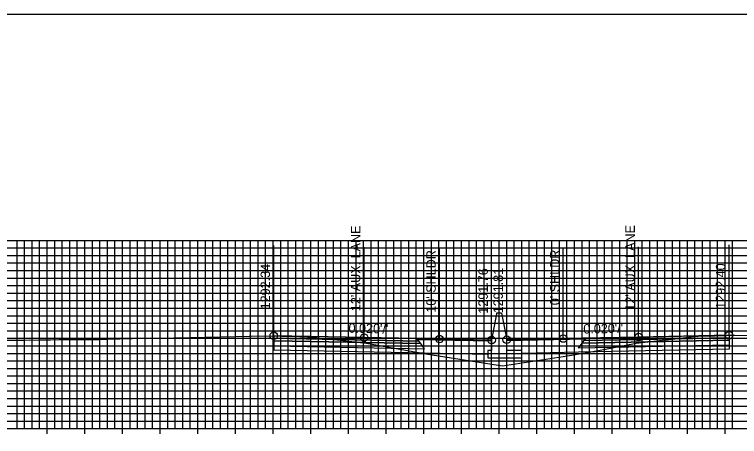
# Model space of a CAD drawing. Extents: x 674939 to 678919, y 750652 to 765176.
# Drawn here: x 678674.2 to 678770.4, y 757756.5 to 757812.6 of the extents above; entities that cross this region are included whole.
import ezdxf

# ---------------------------------------------------------------- set-up
doc = ezdxf.new("R2010")
doc.units = 0
for name, color, linetype in [('Level 10', 7, 'Continuous'), ('Level 17', 7, 'Continuous'), ('Level 18', 7, 'Continuous'), ('Level 19', 7, 'Continuous'), ('Level 20', 7, 'Continuous'), ('Level 22', 7, 'Continuous'), ('Level 23', 7, 'Continuous'), ('Level 4', 7, 'Continuous'), ('Level 8', 7, 'Continuous')]:
    doc.layers.add(name, color=color, linetype=linetype)

msp = doc.modelspace()

# ---------------------------------------------------------------- linework, layer by layer
at = {"layer": 'Level 10'}
msp.add_lwpolyline([(678671.973, 757769.288), (678675.208, 757769.316), (678675.463, 757769.303), (678675.463, 757769.303), (678676.228, 757769.335), (678676.801, 757769.319), (678677.566, 757769.35), (678677.824, 757769.349), (678678.206, 757769.332), (678678.588, 757769.362), (678678.971, 757769.349), (678679.544, 757769.383), (678679.926, 757769.355), (678680.117, 757769.382), (678682.601, 757769.392), (678682.735, 757769.392), (678685.219, 757769.4), (678685.273, 757769.399), (678685.282, 757769.399), (678685.291, 757769.398), (678685.307, 757769.399), (678685.428, 757769.403), (678685.447, 757769.404), (678686.473, 757769.433), (678686.509, 757769.433), (678686.571, 757769.435), (678686.58, 757769.436), (678689.828, 757769.521), (678689.855, 757769.521), (678690.237, 757769.544), (678690.362, 757769.548), (678695.33, 757769.627), (678695.491, 757769.629), (678695.509, 757769.629), (678696.464, 757769.636), (678696.5, 757769.636), (678696.518, 757769.635), (678696.9, 757769.61), (678697.473, 757769.667), (678697.527, 757769.671), (678697.652, 757769.673), (678697.697, 757769.675), (678705.338, 757769.843), (678705.625, 757769.849), (678708.6, 757769.888), (678708.609, 757769.889), (678708.615, 757769.889), (678708.888, 757769.892), (678708.927, 757769.889), (678709.691, 757769.823), (678709.736, 757769.822), (678710.882, 757769.815), (678710.9, 757769.815), (678710.991, 757769.811), (678713.092, 757769.737), (678713.111, 757769.739), (678713.283, 757769.761), (678713.528, 757769.735), (678720.914, 757768.92), (678729.069, 757767.439), (678729.647, 757767.339), (678730.463, 757767.214), (678738.974, 757765.906), (678747.021, 757767.124), (678748.135, 757767.296), (678751.713, 757767.932), (678756.709, 757768.9), (678762.586, 757769.579), (678764.777, 757769.814), (678764.821, 757769.809), (678764.886, 757769.807), (678764.941, 757769.814), (678766.835, 757769.887), (678767.225, 757769.897), (678768.602, 757769.93), (678768.686, 757769.937), (678769.048, 757769.955), (678769.05, 757769.955), (678769.204, 757769.963), (678769.787, 757769.952), (678775.298, 757769.858)], dxfattribs=at)
at = {"layer": 'Level 17'}
for points in [[(678738.203, 757772.81), (678737.533, 757769.31)], [(678738.863, 757772.865), (678738.863, 757772.865), (678738.203, 757772.865), (678738.203, 757772.81)], [(678738.863, 757772.865), (678739.533, 757769.365)], [(678737.533, 757769.31), (678737.533, 757767.935), (678737.033, 757767.935), (678737.033, 757766.935), (678741.533, 757766.935), (678741.533, 757767.935), (678739.533, 757767.935), (678739.533, 757769.365)]]:
    msp.add_lwpolyline(points, dxfattribs=at)
at = {"layer": 'Level 18'}
for points in [[(678737.533, 757769.31), (678730.615, 757769.449), (678720.615, 757769.649), (678708.615, 757769.889)], [(678769.05, 757769.955), (678757.05, 757769.715), (678747.05, 757769.515), (678739.533, 757769.365)]]:
    msp.add_lwpolyline(points, dxfattribs=at)
for points in [[(678708.615, 757769.889), (678708.615, 757769.559), (678727.865, 757769.174), (678727.615, 757769.509)], [(678769.05, 757769.955), (678769.05, 757769.625), (678749.8, 757769.24), (678750.05, 757769.575)], [(678727.615, 757769.509), (678737.533, 757769.31), (678737.537, 757769.153), (678727.735, 757769.349)], [(678749.931, 757769.416), (678739.533, 757769.208), (678739.533, 757769.365), (678750.05, 757769.575)]]:
    msp.add_lwpolyline(points, close=True, dxfattribs=at)
at = {"layer": 'Level 19'}
for points in [[(678769.05, 757769.625), (678769.05, 757769.295), (678749.55, 757768.905), (678749.8, 757769.24)], [(678708.615, 757769.559), (678708.615, 757769.229), (678728.115, 757768.839), (678727.865, 757769.174)], [(678708.615, 757769.229), (678708.615, 757768.569), (678728.615, 757768.169), (678728.115, 757768.839)], [(678769.05, 757769.295), (678769.05, 757768.635), (678749.05, 757768.235), (678749.55, 757768.905)]]:
    msp.add_lwpolyline(points, close=True, dxfattribs=at)
for points in [[(678708.615, 757768.569), (678708.615, 757768.029), (678728.615, 757767.629), (678737.033, 757767.46)], [(678769.05, 757768.635), (678769.05, 757768.095), (678749.05, 757767.695), (678741.533, 757767.545)]]:
    msp.add_lwpolyline(points, dxfattribs=at)
at = {"layer": 'Level 20'}
for p, q in [((678638.533, 757782.551), (678838.533, 757782.551)), ((678674.533, 757757.551), (678674.533, 757782.551)), ((678675.533, 757757.551), (678675.533, 757782.551)), ((678676.533, 757757.551), (678676.533, 757782.551)), ((678677.533, 757757.551), (678677.533, 757782.551)), ((678678.533, 757757.551), (678678.533, 757782.551)), ((678679.533, 757757.551), (678679.533, 757782.551)), ((678680.533, 757757.551), (678680.533, 757782.551)), ((678681.533, 757757.551), (678681.533, 757782.551)), ((678682.533, 757757.551), (678682.533, 757782.551)), ((678683.533, 757757.551), (678683.533, 757782.551)), ((678684.533, 757757.551), (678684.533, 757782.551)), ((678685.533, 757757.551), (678685.533, 757782.551)), ((678686.533, 757757.551), (678686.533, 757782.551)), ((678687.533, 757757.551), (678687.533, 757782.551)), ((678688.533, 757757.551), (678688.533, 757782.551)), ((678689.533, 757757.551), (678689.533, 757782.551)), ((678690.533, 757757.551), (678690.533, 757782.551)), ((678691.533, 757757.551), (678691.533, 757782.551)), ((678692.533, 757757.551), (678692.533, 757782.551)), ((678693.533, 757757.551), (678693.533, 757782.551)), ((678694.533, 757757.551), (678694.533, 757782.551)), ((678695.533, 757757.551), (678695.533, 757782.551)), ((678696.533, 757757.551), (678696.533, 757782.551)), ((678697.533, 757757.551), (678697.533, 757782.551)), ((678698.533, 757757.551), (678698.533, 757782.551)), ((678699.533, 757757.551), (678699.533, 757782.551)), ((678700.533, 757757.551), (678700.533, 757782.551)), ((678701.533, 757757.551), (678701.533, 757782.551)), ((678702.533, 757757.551), (678702.533, 757782.551)), ((678703.533, 757757.551), (678703.533, 757782.551)), ((678704.533, 757757.551), (678704.533, 757782.551)), ((678705.533, 757757.551), (678705.533, 757782.551)), ((678706.533, 757757.551), (678706.533, 757782.551)), ((678707.533, 757757.551), (678707.533, 757782.551)), ((678708.533, 757757.551), (678708.533, 757782.551)), ((678709.533, 757757.551), (678709.533, 757782.551)), ((678710.533, 757757.551), (678710.533, 757782.551)), ((678711.533, 757757.551), (678711.533, 757782.551)), ((678712.533, 757757.551), (678712.533, 757782.551)), ((678713.533, 757757.551), (678713.533, 757782.551)), ((678714.533, 757757.551), (678714.533, 757782.551)), ((678715.533, 757757.551), (678715.533, 757782.551)), ((678716.533, 757757.551), (678716.533, 757782.551)), ((678717.533, 757757.551), (678717.533, 757782.551)), ((678718.533, 757757.551), (678718.533, 757782.551)), ((678719.533, 757757.551), (678719.533, 757782.551)), ((678720.533, 757757.551), (678720.533, 757782.551)), ((678721.533, 757757.551), (678721.533, 757782.551)), ((678722.533, 757757.551), (678722.533, 757782.551)), ((678723.533, 757757.551), (678723.533, 757782.551)), ((678724.533, 757757.551), (678724.533, 757782.551)), ((678725.533, 757757.551), (678725.533, 757782.551)), ((678726.533, 757757.551), (678726.533, 757782.551)), ((678727.533, 757757.551), (678727.533, 757782.551)), ((678728.533, 757757.551), (678728.533, 757782.551)), ((678729.533, 757757.551), (678729.533, 757782.551)), ((678730.533, 757757.551), (678730.533, 757782.551)), ((678731.533, 757757.551), (678731.533, 757782.551)), ((678732.533, 757757.551), (678732.533, 757782.551)), ((678733.533, 757757.551), (678733.533, 757782.551)), ((678734.533, 757757.551), (678734.533, 757782.551)), ((678735.533, 757757.551), (678735.533, 757782.551)), ((678736.533, 757757.551), (678736.533, 757782.551)), ((678737.533, 757757.551), (678737.533, 757782.551)), ((678738.533, 757757.551), (678738.533, 757782.551)), ((678739.533, 757757.551), (678739.533, 757782.551)), ((678740.533, 757757.551), (678740.533, 757782.551)), ((678741.533, 757757.551), (678741.533, 757782.551)), ((678742.533, 757757.551), (678742.533, 757782.551)), ((678743.533, 757757.551), (678743.533, 757782.551)), ((678744.533, 757757.551), (678744.533, 757782.551)), ((678745.533, 757757.551), (678745.533, 757782.551)), ((678746.533, 757757.551), (678746.533, 757782.551)), ((678747.533, 757757.551), (678747.533, 757782.551)), ((678748.533, 757757.551), (678748.533, 757782.551)), ((678749.533, 757757.551), (678749.533, 757782.551)), ((678750.533, 757757.551), (678750.533, 757782.551)), ((678751.533, 757757.551), (678751.533, 757782.551)), ((678752.533, 757757.551), (678752.533, 757782.551)), ((678753.533, 757757.551), (678753.533, 757782.551)), ((678754.533, 757757.551), (678754.533, 757782.551)), ((678755.533, 757757.551), (678755.533, 757782.551)), ((678756.533, 757757.551), (678756.533, 757782.551)), ((678757.533, 757757.551), (678757.533, 757782.551)), ((678758.533, 757757.551), (678758.533, 757782.551)), ((678759.533, 757757.551), (678759.533, 757782.551)), ((678760.533, 757757.551), (678760.533, 757782.551)), ((678761.533, 757757.551), (678761.533, 757782.551)), ((678762.533, 757757.551), (678762.533, 757782.551)), ((678763.533, 757757.551), (678763.533, 757782.551)), ((678764.533, 757757.551), (678764.533, 757782.551)), ((678765.533, 757757.551), (678765.533, 757782.551)), ((678766.533, 757757.551), (678766.533, 757782.551)), ((678767.533, 757757.551), (678767.533, 757782.551)), ((678768.533, 757757.551), (678768.533, 757782.551)), ((678769.533, 757757.551), (678769.533, 757782.551)), ((678638.533, 757781.551), (678838.533, 757781.551)), ((678638.533, 757780.551), (678838.533, 757780.551)), ((678638.533, 757779.551), (678838.533, 757779.551)), ((678638.533, 757778.551), (678838.533, 757778.551)), ((678638.533, 757777.551), (678838.533, 757777.551)), ((678638.533, 757776.551), (678838.533, 757776.551)), ((678638.533, 757775.551), (678838.533, 757775.551)), ((678638.533, 757774.551), (678838.533, 757774.551)), ((678638.533, 757773.551), (678838.533, 757773.551)), ((678638.533, 757772.551), (678838.533, 757772.551)), ((678638.533, 757771.551), (678838.533, 757771.551)), ((678638.533, 757770.551), (678838.533, 757770.551)), ((678638.533, 757769.551), (678838.533, 757769.551)), ((678638.533, 757768.551), (678838.533, 757768.551)), ((678638.533, 757767.551), (678838.533, 757767.551)), ((678638.533, 757766.551), (678838.533, 757766.551)), ((678638.533, 757765.551), (678838.533, 757765.551)), ((678638.533, 757764.551), (678838.533, 757764.551)), ((678638.533, 757763.551), (678838.533, 757763.551)), ((678638.533, 757762.551), (678838.533, 757762.551)), ((678638.533, 757761.551), (678838.533, 757761.551)), ((678638.533, 757760.551), (678838.533, 757760.551)), ((678638.533, 757759.551), (678838.533, 757759.551)), ((678638.533, 757758.551), (678838.533, 757758.551)), ((678638.533, 757757.551), (678838.533, 757757.551))]:
    msp.add_line(p, q, dxfattribs=at)
at = {"layer": 'Level 23'}
for p, q in [((678708.615, 757769.889), (678708.615, 757781.889)), ((678720.615, 757769.649), (678720.615, 757781.649)), ((678730.615, 757769.449), (678730.615, 757781.449)), ((678737.533, 757769.31), (678737.533, 757781.31)), ((678739.533, 757769.365), (678739.533, 757781.365)), ((678747.05, 757769.515), (678747.05, 757781.515)), ((678757.05, 757769.715), (678757.05, 757781.715)), ((678769.05, 757769.955), (678769.05, 757781.955))]:
    msp.add_line(p, q, dxfattribs=at)
at = {"layer": 'Level 4'}
msp.add_lwpolyline([(678578.533, 757592.551), (678918.533, 757592.551), (678918.533, 757812.551), (678578.533, 757812.551)], close=True, dxfattribs=at)
for centre in [(678708.615, 757769.889), (678720.615, 757769.649), (678730.615, 757769.449), (678737.533, 757769.31), (678739.533, 757769.365), (678747.05, 757769.515), (678757.05, 757769.715), (678769.05, 757769.955)]:
    msp.add_circle(centre, 0.5, dxfattribs=at)
at = {"layer": 'Level 8'}
for p, q in [((678678.533, 757756.851), (678678.533, 757758.251)), ((678683.533, 757756.851), (678683.533, 757758.251)), ((678688.533, 757756.851), (678688.533, 757758.251)), ((678693.533, 757756.851), (678693.533, 757758.251)), ((678698.533, 757756.851), (678698.533, 757758.251)), ((678703.533, 757756.851), (678703.533, 757758.251)), ((678708.533, 757756.851), (678708.533, 757758.251)), ((678713.533, 757756.851), (678713.533, 757758.251)), ((678718.533, 757756.851), (678718.533, 757758.251)), ((678723.533, 757756.851), (678723.533, 757758.251)), ((678728.533, 757756.851), (678728.533, 757758.251)), ((678733.533, 757756.851), (678733.533, 757758.251)), ((678738.533, 757756.851), (678738.533, 757758.251)), ((678743.533, 757756.851), (678743.533, 757758.251)), ((678748.533, 757756.851), (678748.533, 757758.251)), ((678753.533, 757756.851), (678753.533, 757758.251)), ((678758.533, 757756.851), (678758.533, 757758.251)), ((678763.533, 757756.851), (678763.533, 757758.251)), ((678768.533, 757756.851), (678768.533, 757758.251)), ((678638.533, 757757.551), (678838.533, 757757.551))]:
    msp.add_line(p, q, dxfattribs=at)

# ---------------------------------------------------------------- texts
at = {"layer": 'Level 22'}
for rotation, p in [(358.85424, (678718.524, 757770.291)), (1.14576, (678749.718, 757770.169))]:
    msp.add_text("0.020'/'", height=1.25, rotation=rotation, dxfattribs=at).set_placement(p)
at = {"layer": 'Level 23'}
for s, p in [("12' AUX. LANE", (678720.115, 757773.149)), ("12' AUX. LANE", (678756.55, 757773.215)), ("10' SHLDR", (678730.115, 757772.949)), ("10' SHLDR", (678746.55, 757773.015)), ('1292.34', (678708.115, 757773.389)), ('1292.40', (678768.55, 757773.455)), ('1291.76', (678737.033, 757772.81)), ('1291.81', (678739.033, 757772.865))]:
    msp.add_text(s, height=1.25, rotation=90, dxfattribs=at).set_placement(p)

doc.saveas('drawing.dxf')
